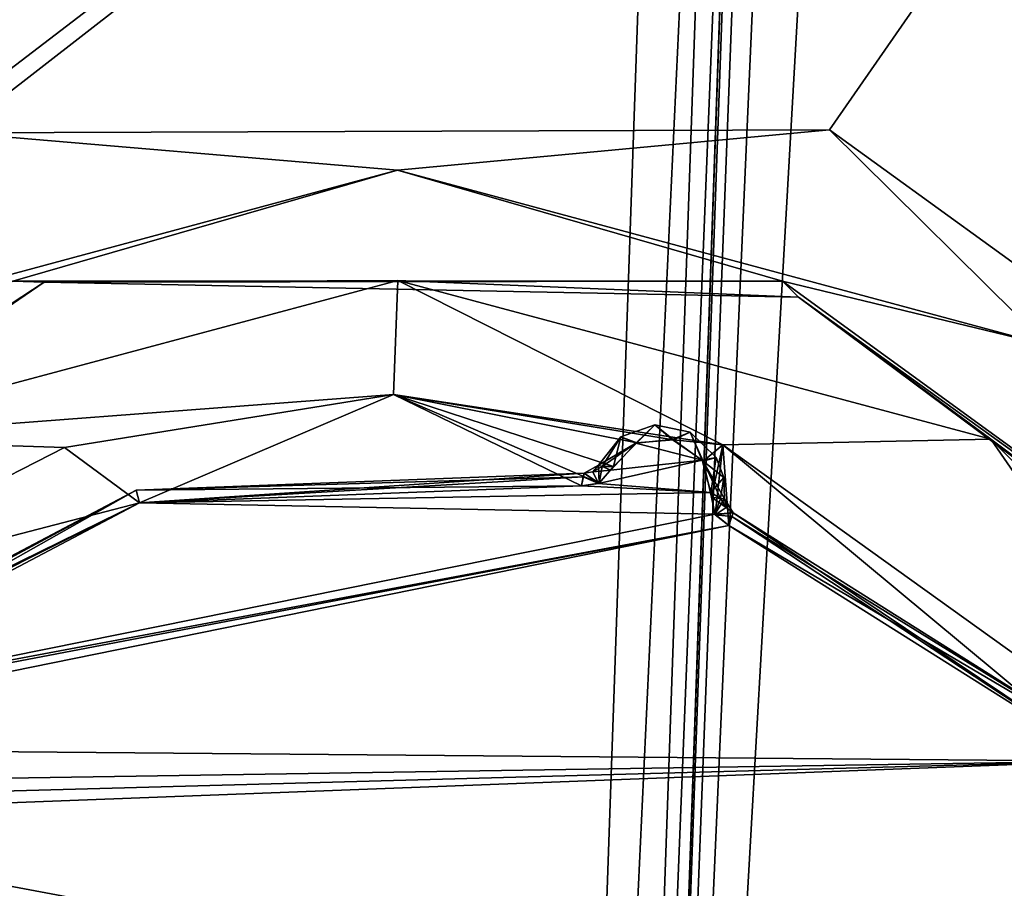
# Model space of a CAD drawing. Header units: inches. Extents: x -9.7 to 9.7, y -2.4 to 4.3.
# Tile 632 of 656: x -2.98 to -2.38, y 1.222 to 1.752. Entities that reach past the tile are written whole.
import ezdxf

# ---------------------------------------------------------------- set-up
doc = ezdxf.new("R2010")
doc.units = ezdxf.units.IN
doc.header["$LTSCALE"] = 101.851852
doc.header["$MEASUREMENT"] = 0
for name, color, linetype in [('11490', 7, 'CONTINUOUS'), ('11496', 7, 'CONTINUOUS'), ('11758', 7, 'CONTINUOUS'), ('11856', 7, 'CONTINUOUS'), ('11857', 7, 'CONTINUOUS'), ('11858', 7, 'CONTINUOUS'), ('11859', 7, 'CONTINUOUS'), ('11874', 7, 'CONTINUOUS'), ('11875', 7, 'CONTINUOUS'), ('11876', 7, 'CONTINUOUS'), ('11877', 7, 'CONTINUOUS'), ('11878', 7, 'CONTINUOUS'), ('11912', 7, 'CONTINUOUS'), ('11913', 7, 'CONTINUOUS'), ('11914', 7, 'CONTINUOUS'), ('11915', 7, 'CONTINUOUS'), ('11916', 7, 'CONTINUOUS'), ('11917', 7, 'CONTINUOUS'), ('11918', 7, 'CONTINUOUS'), ('11919', 7, 'CONTINUOUS'), ('11920', 7, 'CONTINUOUS'), ('11921', 7, 'CONTINUOUS'), ('11934', 7, 'CONTINUOUS'), ('9717', 7, 'CONTINUOUS'), ('9724', 7, 'CONTINUOUS'), ('9795', 7, 'CONTINUOUS')]:
    doc.layers.add(name, color=color, linetype=linetype)

msp = doc.modelspace()

# ---------------------------------------------------------------- linework, layer by layer
at = {"layer": '11490', "linetype": 'CONTINUOUS'}
for points in [[(-4.39938, 2.57785, 5.501), (-2.67768, -0.36166, 5.39835), (-3.40719, 0.17231, 5.417), (-4.39938, 2.57785, 5.501)], [(-2.57501, 2.57785, 5.501), (-2.67768, -0.36166, 5.39835), (-4.39938, 2.57785, 5.501), (-2.57501, 2.57785, 5.501)]]:
    msp.add_3dface(points, dxfattribs=at)
at = {"layer": '11496', "linetype": 'CONTINUOUS'}
for points in [[(-2.67768, -0.36166, 5.39835), (-2.57501, 2.57785, 5.501), (-2.53975, 2.57713, 5.4864), (-2.67768, -0.36166, 5.39835)], [(-2.64276, -0.36116, 5.38418), (-2.67768, -0.36166, 5.39835), (-2.53975, 2.57713, 5.4864), (-2.64276, -0.36116, 5.38418)], [(-2.52505, 2.57776, 5.45103), (-2.62765, -0.36044, 5.34843), (-2.64276, -0.36116, 5.38418), (-2.52505, 2.57776, 5.45103)], [(-2.52505, 2.57776, 5.45103), (-2.64276, -0.36116, 5.38418), (-2.53975, 2.57713, 5.4864), (-2.52505, 2.57776, 5.45103)]]:
    msp.add_3dface(points, dxfattribs=at)
at = {"layer": '11758', "linetype": 'CONTINUOUS'}
for points in [[(-1.86647, 2.57785, 9.549), (-4.39938, 2.57785, 9.549), (-3.44596, 1.37011, 9.59117), (-1.86647, 2.57785, 9.549)], [(-3.01876, 1.68281, 9.58025), (-1.86647, 2.57785, 9.549), (-3.44596, 1.37011, 9.59117), (-3.01876, 1.68281, 9.58025)], [(-2.48679, 1.68463, 9.58019), (-1.86647, 2.57785, 9.549), (-3.01876, 1.68281, 9.58025), (-2.48679, 1.68463, 9.58019)], [(-2.05621, 1.37306, 9.59107), (-1.86647, 2.57785, 9.549), (-2.48679, 1.68463, 9.58019), (-2.05621, 1.37306, 9.59107)]]:
    msp.add_3dface(points, dxfattribs=at)
at = {"layer": '11856', "linetype": 'CONTINUOUS'}
for points in [[(-2.75005, 1.66003, 9.60679), (-3.01876, 1.68281, 9.58025), (-3.146, 1.55344, 9.61083), (-2.75005, 1.66003, 9.60679)], [(-2.48679, 1.68463, 9.58019), (-3.01876, 1.68281, 9.58025), (-2.75005, 1.66003, 9.60679), (-2.48679, 1.68463, 9.58019)], [(-2.35408, 1.55349, 9.61082), (-2.48679, 1.68463, 9.58019), (-2.75005, 1.66003, 9.60679), (-2.35408, 1.55349, 9.61082)], [(-2.05621, 1.37306, 9.59107), (-2.48679, 1.68463, 9.58019), (-2.35408, 1.55349, 9.61082), (-2.05621, 1.37306, 9.59107)], [(-2.75005, 1.66003, 9.60679), (-3.146, 1.55344, 9.61083), (-2.98452, 1.59243, 9.67666), (-2.75005, 1.66003, 9.60679)], [(-2.51548, 1.59243, 9.67666), (-2.75005, 1.66003, 9.60679), (-2.98452, 1.59243, 9.67666), (-2.51548, 1.59243, 9.67666)], [(-2.35408, 1.55349, 9.61082), (-2.75005, 1.66003, 9.60679), (-2.51548, 1.59243, 9.67666), (-2.35408, 1.55349, 9.61082)], [(-2.13602, 1.31649, 9.68757), (-2.35408, 1.55349, 9.61082), (-2.51548, 1.59243, 9.67666), (-2.13602, 1.31649, 9.68757)]]:
    msp.add_3dface(points, dxfattribs=at)
at = {"layer": '11857', "linetype": 'CONTINUOUS'}
for points in [[(-2.96551, 1.59189, 9.85349), (-2.98452, 1.59243, 9.67666), (-3.34498, 1.33213, 9.85349), (-2.96551, 1.59189, 9.85349)], [(-2.51548, 1.59243, 9.67666), (-2.98452, 1.59243, 9.67666), (-2.96551, 1.59189, 9.85349), (-2.51548, 1.59243, 9.67666)], [(-2.50574, 1.58267, 9.85349), (-2.51548, 1.59243, 9.67666), (-2.96551, 1.59189, 9.85349), (-2.50574, 1.58267, 9.85349)], [(-2.13602, 1.31649, 9.68757), (-2.51548, 1.59243, 9.67666), (-2.50574, 1.58267, 9.85349), (-2.13602, 1.31649, 9.68757)], [(-2.13698, 1.30792, 9.85349), (-2.13602, 1.31649, 9.68757), (-2.50574, 1.58267, 9.85349), (-2.13698, 1.30792, 9.85349)]]:
    msp.add_3dface(points, dxfattribs=at)
at = {"layer": '11858', "linetype": 'CONTINUOUS'}
for points in [[(-2.96551, 1.59189, 9.85349), (-3.34498, 1.33213, 9.85349), (-3.11145, 1.49605, 9.92193), (-2.96551, 1.59189, 9.85349)], [(-2.75, 1.5929, 9.92193), (-3.11145, 1.49605, 9.92193), (-2.75257, 1.52342, 9.95), (-2.75, 1.5929, 9.92193)], [(-2.96551, 1.59189, 9.85349), (-3.11145, 1.49605, 9.92193), (-2.75, 1.5929, 9.92193), (-2.96551, 1.59189, 9.85349)], [(-2.50574, 1.58267, 9.85349), (-2.96551, 1.59189, 9.85349), (-2.75, 1.5929, 9.92193), (-2.50574, 1.58267, 9.85349)], [(-2.55188, 1.49263, 9.95), (-2.75, 1.5929, 9.92193), (-2.75257, 1.52342, 9.95), (-2.55188, 1.49263, 9.95)], [(-2.38855, 1.49605, 9.92193), (-2.75, 1.5929, 9.92193), (-2.55188, 1.49263, 9.95), (-2.38855, 1.49605, 9.92193)], [(-2.50574, 1.58267, 9.85349), (-2.75, 1.5929, 9.92193), (-2.38855, 1.49605, 9.92193), (-2.50574, 1.58267, 9.85349)], [(-2.13698, 1.30792, 9.85349), (-2.50574, 1.58267, 9.85349), (-2.38855, 1.49605, 9.92193), (-2.13698, 1.30792, 9.85349)], [(-2.75257, 1.52342, 9.95), (-3.11145, 1.49605, 9.92193), (-2.95316, 1.491, 9.95), (-2.75257, 1.52342, 9.95)], [(-2.95316, 1.491, 9.95), (-3.11145, 1.49605, 9.92193), (-3.13431, 1.39844, 9.95), (-2.95316, 1.491, 9.95)], [(-2.22356, 1.25694, 9.95), (-2.38855, 1.49605, 9.92193), (-2.55188, 1.49263, 9.95), (-2.22356, 1.25694, 9.95)], [(-2.12395, 1.23145, 9.92193), (-2.38855, 1.49605, 9.92193), (-2.22356, 1.25694, 9.95), (-2.12395, 1.23145, 9.92193)], [(-2.13698, 1.30792, 9.85349), (-2.38855, 1.49605, 9.92193), (-2.12395, 1.23145, 9.92193), (-2.13698, 1.30792, 9.85349)]]:
    msp.add_3dface(points, dxfattribs=at)
at = {"layer": '11859', "linetype": 'CONTINUOUS'}
for points in [[(-2.75257, 1.52342, 9.95), (-2.95316, 1.491, 9.95), (-2.90736, 1.45728, 9.95), (-2.75257, 1.52342, 9.95)], [(-2.63792, 1.46758, 9.95), (-2.75257, 1.52342, 9.95), (-2.90736, 1.45728, 9.95), (-2.63792, 1.46758, 9.95)], [(-2.61854, 1.47952, 9.95), (-2.75257, 1.52342, 9.95), (-2.6272, 1.46922, 9.95), (-2.61854, 1.47952, 9.95)], [(-2.58188, 1.49576, 9.95), (-2.75257, 1.52342, 9.95), (-2.60416, 1.4939, 9.95), (-2.58188, 1.49576, 9.95)], [(-2.6272, 1.46922, 9.95), (-2.75257, 1.52342, 9.95), (-2.63792, 1.46758, 9.95), (-2.6272, 1.46922, 9.95)], [(-2.60416, 1.4939, 9.95), (-2.75257, 1.52342, 9.95), (-2.61854, 1.47952, 9.95), (-2.60416, 1.4939, 9.95)], [(-2.55188, 1.49263, 9.95), (-2.75257, 1.52342, 9.95), (-2.58188, 1.49576, 9.95), (-2.55188, 1.49263, 9.95)], [(-2.56388, 1.48265, 9.95), (-2.55188, 1.49263, 9.95), (-2.58188, 1.49576, 9.95), (-2.56388, 1.48265, 9.95)], [(-2.95316, 1.491, 9.95), (-3.13431, 1.39844, 9.95), (-2.90736, 1.45728, 9.95), (-2.95316, 1.491, 9.95)], [(-2.55883, 1.46077, 9.95), (-2.55188, 1.49263, 9.95), (-2.56388, 1.48265, 9.95), (-2.55883, 1.46077, 9.95)], [(-2.55648, 1.45006, 9.95), (-2.55188, 1.49263, 9.95), (-2.55883, 1.46077, 9.95), (-2.55648, 1.45006, 9.95)], [(-2.54828, 1.44356, 9.95), (-2.55188, 1.49263, 9.95), (-2.55648, 1.45006, 9.95), (-2.54828, 1.44356, 9.95)], [(-2.32008, 1.29992, 9.95), (-2.55188, 1.49263, 9.95), (-2.54828, 1.44356, 9.95), (-2.32008, 1.29992, 9.95)], [(-2.22356, 1.25694, 9.95), (-2.55188, 1.49263, 9.95), (-2.32008, 1.29992, 9.95), (-2.22356, 1.25694, 9.95)], [(-2.90736, 1.45728, 9.95), (-3.13431, 1.39844, 9.95), (-3.14586, 1.33148, 9.95), (-2.90736, 1.45728, 9.95)]]:
    msp.add_3dface(points, dxfattribs=at)
at = {"layer": '11874', "linetype": 'CONTINUOUS'}
for points in [[(-2.63644, 1.47544, 9.958), (-2.90736, 1.45728, 9.95), (-2.90943, 1.46501, 9.958), (-2.63644, 1.47544, 9.958)], [(-2.63687, 1.47314, 9.95234), (-2.90736, 1.45728, 9.95), (-2.63644, 1.47544, 9.958), (-2.63687, 1.47314, 9.95234)], [(-2.63792, 1.46758, 9.95), (-2.90736, 1.45728, 9.95), (-2.63687, 1.47314, 9.95234), (-2.63792, 1.46758, 9.95)], [(-3.14954, 1.33577, 9.95234), (-3.15107, 1.33755, 9.958), (-2.90943, 1.46501, 9.958), (-3.14954, 1.33577, 9.95234)], [(-3.14586, 1.33148, 9.95), (-3.14954, 1.33577, 9.95234), (-2.90943, 1.46501, 9.958), (-3.14586, 1.33148, 9.95)], [(-2.90736, 1.45728, 9.95), (-3.14586, 1.33148, 9.95), (-2.90943, 1.46501, 9.958), (-2.90736, 1.45728, 9.95)]]:
    msp.add_3dface(points, dxfattribs=at)
at = {"layer": '11875', "linetype": 'CONTINUOUS'}
for points in [[(-2.6272, 1.46922, 9.95), (-2.63644, 1.47544, 9.958), (-2.62757, 1.48026, 9.958), (-2.6272, 1.46922, 9.95)], [(-2.6254, 1.47936, 9.95234), (-2.6272, 1.46922, 9.95), (-2.62757, 1.48026, 9.958), (-2.6254, 1.47936, 9.95234)], [(-2.61854, 1.47952, 9.95), (-2.6272, 1.46922, 9.95), (-2.6254, 1.47936, 9.95234), (-2.61854, 1.47952, 9.95)], [(-2.63792, 1.46758, 9.95), (-2.63687, 1.47314, 9.95234), (-2.63644, 1.47544, 9.958), (-2.63792, 1.46758, 9.95)], [(-2.6272, 1.46922, 9.95), (-2.63792, 1.46758, 9.95), (-2.63644, 1.47544, 9.958), (-2.6272, 1.46922, 9.95)]]:
    msp.add_3dface(points, dxfattribs=at)
at = {"layer": '11876', "linetype": 'CONTINUOUS'}
for points in [[(-2.59322, 1.50494, 9.958), (-2.60416, 1.4939, 9.95), (-2.61392, 1.49751, 9.958), (-2.59322, 1.50494, 9.958)], [(-2.58188, 1.49576, 9.95), (-2.60416, 1.4939, 9.95), (-2.59322, 1.50494, 9.958), (-2.58188, 1.49576, 9.95)], [(-2.57172, 1.50031, 9.958), (-2.58188, 1.49576, 9.95), (-2.59322, 1.50494, 9.958), (-2.57172, 1.50031, 9.958)], [(-2.6254, 1.47936, 9.95234), (-2.62757, 1.48026, 9.958), (-2.61392, 1.49751, 9.958), (-2.6254, 1.47936, 9.95234)], [(-2.61854, 1.47952, 9.95), (-2.6254, 1.47936, 9.95234), (-2.61392, 1.49751, 9.958), (-2.61854, 1.47952, 9.95)], [(-2.60416, 1.4939, 9.95), (-2.61854, 1.47952, 9.95), (-2.61392, 1.49751, 9.958), (-2.60416, 1.4939, 9.95)], [(-2.56388, 1.48265, 9.95), (-2.58188, 1.49576, 9.95), (-2.57172, 1.50031, 9.958), (-2.56388, 1.48265, 9.95)], [(-2.55591, 1.48502, 9.958), (-2.56388, 1.48265, 9.95), (-2.57172, 1.50031, 9.958), (-2.55591, 1.48502, 9.958)], [(-2.55131, 1.47278, 9.958), (-2.56388, 1.48265, 9.95), (-2.55591, 1.48502, 9.958), (-2.55131, 1.47278, 9.958)], [(-2.5509, 1.45971, 9.958), (-2.56388, 1.48265, 9.95), (-2.55131, 1.47278, 9.958), (-2.5509, 1.45971, 9.958)], [(-2.55322, 1.46002, 9.95234), (-2.56388, 1.48265, 9.95), (-2.5509, 1.45971, 9.958), (-2.55322, 1.46002, 9.95234)], [(-2.55883, 1.46077, 9.95), (-2.56388, 1.48265, 9.95), (-2.55322, 1.46002, 9.95234), (-2.55883, 1.46077, 9.95)]]:
    msp.add_3dface(points, dxfattribs=at)
at = {"layer": '11877', "linetype": 'CONTINUOUS'}
for points in [[(-2.55883, 1.46077, 9.95), (-2.55322, 1.46002, 9.95234), (-2.54979, 1.45447, 9.958), (-2.55883, 1.46077, 9.95)], [(-2.55648, 1.45006, 9.95), (-2.55883, 1.46077, 9.95), (-2.54979, 1.45447, 9.958), (-2.55648, 1.45006, 9.95)], [(-2.55322, 1.46002, 9.95234), (-2.5509, 1.45971, 9.958), (-2.54979, 1.45447, 9.958), (-2.55322, 1.46002, 9.95234)], [(-2.54562, 1.45111, 9.958), (-2.55648, 1.45006, 9.95), (-2.54979, 1.45447, 9.958), (-2.54562, 1.45111, 9.958)], [(-2.5464, 1.4489, 9.95234), (-2.55648, 1.45006, 9.95), (-2.54562, 1.45111, 9.958), (-2.5464, 1.4489, 9.95234)], [(-2.54828, 1.44356, 9.95), (-2.55648, 1.45006, 9.95), (-2.5464, 1.4489, 9.95234), (-2.54828, 1.44356, 9.95)]]:
    msp.add_3dface(points, dxfattribs=at)
at = {"layer": '11878', "linetype": 'CONTINUOUS'}
for points in [[(-2.54828, 1.44356, 9.95), (-2.5464, 1.4489, 9.95234), (-2.31442, 1.30558, 9.958), (-2.54828, 1.44356, 9.95)], [(-2.5464, 1.4489, 9.95234), (-2.54562, 1.45111, 9.958), (-2.31442, 1.30558, 9.958), (-2.5464, 1.4489, 9.95234)], [(-2.32008, 1.29992, 9.95), (-2.54828, 1.44356, 9.95), (-2.31442, 1.30558, 9.958), (-2.32008, 1.29992, 9.95)]]:
    msp.add_3dface(points, dxfattribs=at)
at = {"layer": '11912', "linetype": 'CONTINUOUS'}
for points in [[(-2.63644, 1.47544, 10.127), (-2.90943, 1.46501, 10.127), (-2.63687, 1.47314, 10.13266), (-2.63644, 1.47544, 10.127)], [(-2.63687, 1.47314, 10.13266), (-2.90943, 1.46501, 10.127), (-2.63792, 1.46758, 10.135), (-2.63687, 1.47314, 10.13266)], [(-2.90943, 1.46501, 10.127), (-3.15107, 1.33755, 10.127), (-2.90736, 1.45728, 10.135), (-2.90943, 1.46501, 10.127)], [(-2.63792, 1.46758, 10.135), (-2.90943, 1.46501, 10.127), (-2.90736, 1.45728, 10.135), (-2.63792, 1.46758, 10.135)], [(-3.15107, 1.33755, 10.127), (-3.14954, 1.33577, 10.13266), (-2.90736, 1.45728, 10.135), (-3.15107, 1.33755, 10.127)], [(-3.14954, 1.33577, 10.13266), (-3.14586, 1.33148, 10.135), (-2.90736, 1.45728, 10.135), (-3.14954, 1.33577, 10.13266)]]:
    msp.add_3dface(points, dxfattribs=at)
at = {"layer": '11913', "linetype": 'CONTINUOUS'}
for points in [[(-2.63644, 1.47544, 9.958), (-2.90943, 1.46501, 9.958), (-2.63644, 1.47544, 10.127), (-2.63644, 1.47544, 9.958)], [(-2.90943, 1.46501, 9.958), (-2.90943, 1.46501, 10.127), (-2.63644, 1.47544, 10.127), (-2.90943, 1.46501, 9.958)], [(-3.15107, 1.33755, 9.958), (-3.15107, 1.33755, 10.127), (-2.90943, 1.46501, 10.127), (-3.15107, 1.33755, 9.958)], [(-2.90943, 1.46501, 9.958), (-3.15107, 1.33755, 9.958), (-2.90943, 1.46501, 10.127), (-2.90943, 1.46501, 9.958)]]:
    msp.add_3dface(points, dxfattribs=at)
at = {"layer": '11914', "linetype": 'CONTINUOUS'}
for points in [[(-2.62757, 1.48026, 9.958), (-2.63644, 1.47544, 9.958), (-2.63115, 1.47627, 10.127), (-2.62757, 1.48026, 9.958)], [(-2.62757, 1.48026, 10.127), (-2.62757, 1.48026, 9.958), (-2.63115, 1.47627, 10.127), (-2.62757, 1.48026, 10.127)], [(-2.63644, 1.47544, 9.958), (-2.63644, 1.47544, 10.127), (-2.63115, 1.47627, 10.127), (-2.63644, 1.47544, 9.958)]]:
    msp.add_3dface(points, dxfattribs=at)
at = {"layer": '11915', "linetype": 'CONTINUOUS'}
for points in [[(-2.62757, 1.48026, 10.127), (-2.63115, 1.47627, 10.127), (-2.6254, 1.47936, 10.13266), (-2.62757, 1.48026, 10.127)], [(-2.6254, 1.47936, 10.13266), (-2.63115, 1.47627, 10.127), (-2.62017, 1.47721, 10.135), (-2.6254, 1.47936, 10.13266)], [(-2.62017, 1.47721, 10.135), (-2.63115, 1.47627, 10.127), (-2.62757, 1.46911, 10.135), (-2.62017, 1.47721, 10.135)], [(-2.63687, 1.47314, 10.13266), (-2.63792, 1.46758, 10.135), (-2.62757, 1.46911, 10.135), (-2.63687, 1.47314, 10.13266)], [(-2.63644, 1.47544, 10.127), (-2.63687, 1.47314, 10.13266), (-2.62757, 1.46911, 10.135), (-2.63644, 1.47544, 10.127)], [(-2.63115, 1.47627, 10.127), (-2.63644, 1.47544, 10.127), (-2.62757, 1.46911, 10.135), (-2.63115, 1.47627, 10.127)]]:
    msp.add_3dface(points, dxfattribs=at)
at = {"layer": '11916', "linetype": 'CONTINUOUS'}
for points in [[(-2.59322, 1.50494, 10.127), (-2.61392, 1.49751, 10.127), (-2.60486, 1.49363, 10.135), (-2.59322, 1.50494, 10.127)], [(-2.58272, 1.49598, 10.135), (-2.59322, 1.50494, 10.127), (-2.60486, 1.49363, 10.135), (-2.58272, 1.49598, 10.135)], [(-2.57172, 1.50031, 10.127), (-2.59322, 1.50494, 10.127), (-2.58272, 1.49598, 10.135), (-2.57172, 1.50031, 10.127)], [(-2.61392, 1.49751, 10.127), (-2.62757, 1.48026, 10.127), (-2.60486, 1.49363, 10.135), (-2.61392, 1.49751, 10.127)], [(-2.56435, 1.48323, 10.135), (-2.57172, 1.50031, 10.127), (-2.58272, 1.49598, 10.135), (-2.56435, 1.48323, 10.135)], [(-2.55591, 1.48502, 10.127), (-2.57172, 1.50031, 10.127), (-2.56435, 1.48323, 10.135), (-2.55591, 1.48502, 10.127)], [(-2.62757, 1.48026, 10.127), (-2.6254, 1.47936, 10.13266), (-2.60486, 1.49363, 10.135), (-2.62757, 1.48026, 10.127)], [(-2.6254, 1.47936, 10.13266), (-2.62017, 1.47721, 10.135), (-2.60486, 1.49363, 10.135), (-2.6254, 1.47936, 10.13266)], [(-2.55908, 1.46359, 10.135), (-2.55591, 1.48502, 10.127), (-2.56435, 1.48323, 10.135), (-2.55908, 1.46359, 10.135)], [(-2.55131, 1.47278, 10.127), (-2.55591, 1.48502, 10.127), (-2.55908, 1.46359, 10.135), (-2.55131, 1.47278, 10.127)], [(-2.55322, 1.46002, 10.13266), (-2.55131, 1.47278, 10.127), (-2.55908, 1.46359, 10.135), (-2.55322, 1.46002, 10.13266)], [(-2.5509, 1.45971, 10.127), (-2.55131, 1.47278, 10.127), (-2.55322, 1.46002, 10.13266), (-2.5509, 1.45971, 10.127)]]:
    msp.add_3dface(points, dxfattribs=at)
at = {"layer": '11917', "linetype": 'CONTINUOUS'}
for points in [[(-2.61392, 1.49751, 9.958), (-2.61392, 1.49751, 10.127), (-2.59322, 1.50494, 10.127), (-2.61392, 1.49751, 9.958)], [(-2.59322, 1.50494, 9.958), (-2.61392, 1.49751, 9.958), (-2.59322, 1.50494, 10.127), (-2.59322, 1.50494, 9.958)], [(-2.59322, 1.50494, 9.958), (-2.59322, 1.50494, 10.127), (-2.57172, 1.50031, 10.127), (-2.59322, 1.50494, 9.958)], [(-2.57172, 1.50031, 9.958), (-2.59322, 1.50494, 9.958), (-2.57172, 1.50031, 10.127), (-2.57172, 1.50031, 9.958)], [(-2.61392, 1.49751, 9.958), (-2.62757, 1.48026, 9.958), (-2.61392, 1.49751, 10.127), (-2.61392, 1.49751, 9.958)], [(-2.62757, 1.48026, 9.958), (-2.62757, 1.48026, 10.127), (-2.61392, 1.49751, 10.127), (-2.62757, 1.48026, 9.958)], [(-2.55591, 1.48502, 9.958), (-2.57172, 1.50031, 9.958), (-2.55591, 1.48502, 10.127), (-2.55591, 1.48502, 9.958)], [(-2.57172, 1.50031, 9.958), (-2.57172, 1.50031, 10.127), (-2.55591, 1.48502, 10.127), (-2.57172, 1.50031, 9.958)], [(-2.55591, 1.48502, 9.958), (-2.55591, 1.48502, 10.127), (-2.55131, 1.47278, 10.127), (-2.55591, 1.48502, 9.958)], [(-2.55131, 1.47278, 9.958), (-2.55591, 1.48502, 9.958), (-2.55131, 1.47278, 10.127), (-2.55131, 1.47278, 9.958)], [(-2.55131, 1.47278, 9.958), (-2.55131, 1.47278, 10.127), (-2.5509, 1.45971, 10.127), (-2.55131, 1.47278, 9.958)], [(-2.5509, 1.45971, 9.958), (-2.55131, 1.47278, 9.958), (-2.5509, 1.45971, 10.127), (-2.5509, 1.45971, 9.958)]]:
    msp.add_3dface(points, dxfattribs=at)
at = {"layer": '11918', "linetype": 'CONTINUOUS'}
for points in [[(-2.54562, 1.45111, 10.127), (-2.54979, 1.45447, 9.958), (-2.5509, 1.45971, 10.127), (-2.54562, 1.45111, 10.127)], [(-2.54979, 1.45447, 9.958), (-2.5509, 1.45971, 9.958), (-2.5509, 1.45971, 10.127), (-2.54979, 1.45447, 9.958)], [(-2.54562, 1.45111, 9.958), (-2.54979, 1.45447, 9.958), (-2.54562, 1.45111, 10.127), (-2.54562, 1.45111, 9.958)]]:
    msp.add_3dface(points, dxfattribs=at)
at = {"layer": '11919', "linetype": 'CONTINUOUS'}
for points in [[(-2.55322, 1.46002, 10.13266), (-2.55908, 1.46359, 10.135), (-2.55674, 1.45034, 10.135), (-2.55322, 1.46002, 10.13266)], [(-2.5509, 1.45971, 10.127), (-2.55322, 1.46002, 10.13266), (-2.55674, 1.45034, 10.135), (-2.5509, 1.45971, 10.127)], [(-2.54562, 1.45111, 10.127), (-2.5509, 1.45971, 10.127), (-2.55674, 1.45034, 10.135), (-2.54562, 1.45111, 10.127)], [(-2.54828, 1.44356, 10.135), (-2.54562, 1.45111, 10.127), (-2.55674, 1.45034, 10.135), (-2.54828, 1.44356, 10.135)], [(-2.5464, 1.4489, 10.13266), (-2.54562, 1.45111, 10.127), (-2.54828, 1.44356, 10.135), (-2.5464, 1.4489, 10.13266)]]:
    msp.add_3dface(points, dxfattribs=at)
at = {"layer": '11920', "linetype": 'CONTINUOUS'}
for points in [[(-2.5464, 1.4489, 10.13266), (-2.54828, 1.44356, 10.135), (-2.32008, 1.29992, 10.135), (-2.5464, 1.4489, 10.13266)], [(-2.54562, 1.45111, 10.127), (-2.5464, 1.4489, 10.13266), (-2.32008, 1.29992, 10.135), (-2.54562, 1.45111, 10.127)], [(-2.31442, 1.30558, 10.127), (-2.54562, 1.45111, 10.127), (-2.32008, 1.29992, 10.135), (-2.31442, 1.30558, 10.127)]]:
    msp.add_3dface(points, dxfattribs=at)
at = {"layer": '11921', "linetype": 'CONTINUOUS'}
for points in [[(-2.31442, 1.30558, 9.958), (-2.54562, 1.45111, 9.958), (-2.31442, 1.30558, 10.127), (-2.31442, 1.30558, 9.958)], [(-2.54562, 1.45111, 9.958), (-2.54562, 1.45111, 10.127), (-2.31442, 1.30558, 10.127), (-2.54562, 1.45111, 9.958)]]:
    msp.add_3dface(points, dxfattribs=at)
at = {"layer": '11934', "linetype": 'CONTINUOUS'}
for points in [[(-2.56435, 1.48323, 10.135), (-2.58272, 1.49598, 10.135), (-2.60486, 1.49363, 10.135), (-2.56435, 1.48323, 10.135)], [(-2.62017, 1.47721, 10.135), (-2.56435, 1.48323, 10.135), (-2.60486, 1.49363, 10.135), (-2.62017, 1.47721, 10.135)], [(-2.62757, 1.46911, 10.135), (-2.55908, 1.46359, 10.135), (-2.56435, 1.48323, 10.135), (-2.62757, 1.46911, 10.135)], [(-2.62017, 1.47721, 10.135), (-2.62757, 1.46911, 10.135), (-2.56435, 1.48323, 10.135), (-2.62017, 1.47721, 10.135)], [(-2.63792, 1.46758, 10.135), (-2.90736, 1.45728, 10.135), (-2.55908, 1.46359, 10.135), (-2.63792, 1.46758, 10.135)], [(-2.62757, 1.46911, 10.135), (-2.63792, 1.46758, 10.135), (-2.55908, 1.46359, 10.135), (-2.62757, 1.46911, 10.135)], [(-2.55908, 1.46359, 10.135), (-2.90736, 1.45728, 10.135), (-2.55674, 1.45034, 10.135), (-2.55908, 1.46359, 10.135)], [(-2.90736, 1.45728, 10.135), (-3.14586, 1.33148, 10.135), (-2.55674, 1.45034, 10.135), (-2.90736, 1.45728, 10.135)], [(-3.14586, 1.33148, 10.135), (-2.54828, 1.44356, 10.135), (-2.55674, 1.45034, 10.135), (-3.14586, 1.33148, 10.135)], [(-2.54828, 1.44356, 10.135), (-3.21751, 1.30751, 10.135), (-2.32008, 1.29992, 10.135), (-2.54828, 1.44356, 10.135)], [(-3.15596, 1.32754, 10.135), (-3.21751, 1.30751, 10.135), (-2.54828, 1.44356, 10.135), (-3.15596, 1.32754, 10.135)], [(-3.14586, 1.33148, 10.135), (-3.15596, 1.32754, 10.135), (-2.54828, 1.44356, 10.135), (-3.14586, 1.33148, 10.135)], [(-3.21751, 1.30751, 10.135), (-3.21095, 1.28604, 10.135), (-2.32008, 1.29992, 10.135), (-3.21751, 1.30751, 10.135)], [(-3.21148, 1.26586, 10.135), (-2.17644, 1.07172, 10.135), (-2.32008, 1.29992, 10.135), (-3.21148, 1.26586, 10.135)], [(-3.20763, 1.27559, 10.135), (-3.21148, 1.26586, 10.135), (-2.32008, 1.29992, 10.135), (-3.20763, 1.27559, 10.135)], [(-3.21095, 1.28604, 10.135), (-3.20763, 1.27559, 10.135), (-2.32008, 1.29992, 10.135), (-3.21095, 1.28604, 10.135)], [(-3.21148, 1.26586, 10.135), (-3.33728, 1.02736, 10.135), (-2.17644, 1.07172, 10.135), (-3.21148, 1.26586, 10.135)]]:
    msp.add_3dface(points, dxfattribs=at)
at = {"layer": '9717', "linetype": 'CONTINUOUS'}
for points in [[(-2.5, 3.295, 4.55817), (-2.49831, 3.27082, 4.55902), (-2.62939, -0.41025, 4.68756), (-2.5, 3.295, 4.55817)], [(-2.49831, 3.27082, 4.55902), (-2.48929, 3.2439, 4.55996), (-2.62939, -0.41025, 4.68756), (-2.49831, 3.27082, 4.55902)], [(-2.48929, 3.2439, 4.55996), (-2.46953, 3.21674, 4.56091), (-2.62939, -0.41025, 4.68756), (-2.48929, 3.2439, 4.55996)], [(-2.62939, -0.41025, 4.68756), (-2.46953, 3.21674, 4.56091), (-2.42328, 3.21674, 4.56091), (-2.62939, -0.41025, 4.68756)], [(-2.32849, 0.50212, 4.6557), (-2.62939, -0.41025, 4.68756), (-2.42328, 3.21674, 4.56091), (-2.32849, 0.50212, 4.6557)]]:
    msp.add_3dface(points, dxfattribs=at)
at = {"layer": '9724', "linetype": 'CONTINUOUS'}
for points in [[(-2.32849, 0.50212, 4.6557), (-2.42328, 3.21674, 4.56091), (-2.38797, 3.21747, 4.54625), (-2.32849, 0.50212, 4.6557)], [(-2.32849, 0.50212, 4.6557), (-2.38797, 3.21747, 4.54625), (-2.29313, 0.50284, 4.641), (-2.32849, 0.50212, 4.6557)], [(-2.38797, 3.21747, 4.54625), (-2.37331, 3.21674, 4.51094), (-2.29313, 0.50284, 4.641), (-2.38797, 3.21747, 4.54625)]]:
    msp.add_3dface(points, dxfattribs=at)
at = {"layer": '9795', "linetype": 'CONTINUOUS'}
for points in [[(-2.5, 3.295, 4.55817), (-2.62939, -0.41025, 4.68756), (-2.62864, -0.38866, 4.73502), (-2.5, 3.295, 4.55817)], [(-2.62834, -0.38006, 4.78642), (-2.5, 3.295, 4.55817), (-2.62864, -0.38866, 4.73502), (-2.62834, -0.38006, 4.78642)], [(-2.62765, -0.36044, 5.34843), (-2.5, 3.295, 4.55817), (-2.62834, -0.38006, 4.78642), (-2.62765, -0.36044, 5.34843)], [(-2.52505, 2.57776, 5.45103), (-2.5, 3.295, 4.55817), (-2.62765, -0.36044, 5.34843), (-2.52505, 2.57776, 5.45103)]]:
    msp.add_3dface(points, dxfattribs=at)

doc.saveas('drawing.dxf')
